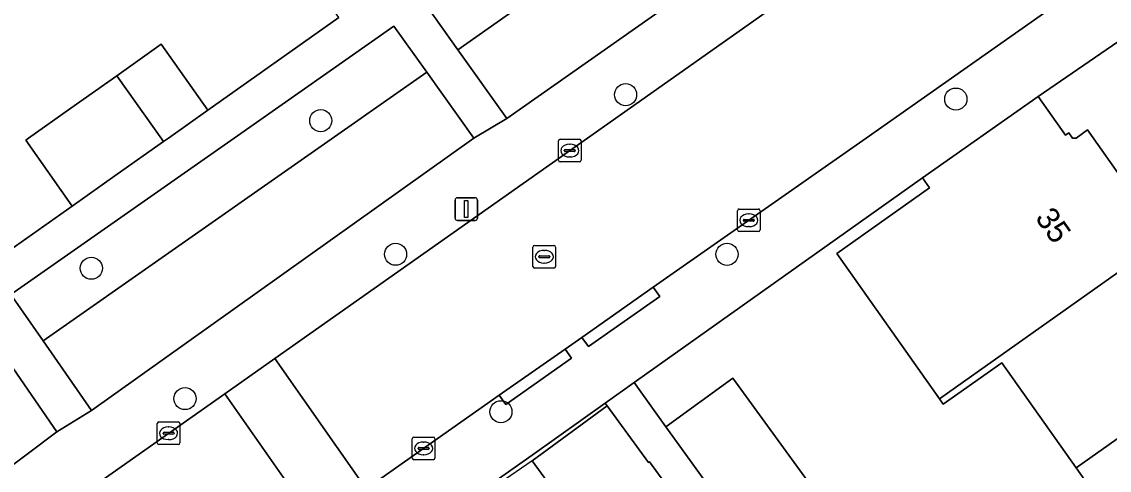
# Model space of a CAD drawing. Extents: x 159352 to 160617, y 385888 to 387323.
# Drawn here: x 160077.47 to 160125.5, y 386985.32 to 387005.14 of the extents above; entities that cross this region are included whole.
import ezdxf

# ---------------------------------------------------------------- set-up
doc = ezdxf.new("R2010")
doc.units = 0
for name, color, linetype in [('IMGEO_Boom', 7, 'Continuous'), ('IMGEO_Erf', 7, 'Continuous'), ('IMGEO_Groenvoorziening', 7, 'Continuous'), ('IMGEO_Kolk', 7, 'Continuous'), ('IMGEO_Lichtmast', 7, 'Continuous'), ('IMGEO_Muur', 7, 'Continuous'), ('IMGEO_Pand', 7, 'Continuous'), ('IMGEO_Pand_nummerreeks', 7, 'Continuous'), ('IMGEO_Rijbaan_lokaal_open', 7, 'Continuous'), ('IMGEO_Rioolput', 7, 'Continuous'), ('IMGEO_Voetpad_open', 7, 'Continuous')]:
    doc.layers.add(name, color=color, linetype=linetype)

msp = doc.modelspace()

# ---------------------------------------------------------------- linework, layer by layer
at = {"layer": 'IMGEO_Boom'}
for centre in [(160104.141, 387001.915), (160118.727, 387001.721), (160090.679, 387000.77), (160093.982, 386994.868), (160108.623, 386994.864), (160080.543, 386994.251), (160084.685, 386988.49), (160098.635, 386987.908)]:
    msp.add_circle(centre, 0.489, dxfattribs=at)
at = {"layer": 'IMGEO_Erf'}
for points in [[(160075.936, 386994.347), (160079.705, 386996.999), (160077.647, 386999.911), (160077.773, 387000), (160079.633, 387001.315), (160081.673, 387002.757), (160083.632, 387004.142), (160085.69, 387001.23), (160091.481, 387005.329), (160089.422, 387008.24), (160091.443, 387009.67), (160093.42, 387011.068), (160095.479, 387008.157), (160101.339, 387012.194), (160099.209, 387015.217), (160101.262, 387016.664), (160103.366, 387018.148), (160104.454, 387018.914), (160109.848, 387022.716)], [(160125.88, 387004.258), (160123.862, 387002.871), (160122.367, 387001.844), (160123.575, 387000.133), (160123.719, 387000.236), (160123.885, 387000.002), (160124.04, 387000.002), (160124.546, 387000.359), (160126.8, 386997.164), (160126.082, 386996.658), (160127.244, 386995.011), (160128.407, 386993.362), (160129.155, 386993.89), (160131.436, 386990.658), (160133.717, 386987.425), (160133.018, 386986.932), (160134.194, 386985.267)], [(160127.492, 386980.533), (160124.036, 386985.431), (160120.764, 386990.068), (160118.172, 386988.239), (160118.001, 386988.482), (160113.469, 386994.903), (160117.571, 386997.798), (160117.26, 386998.24), (160104.526, 386989.198), (160105.912, 386987.246), (160108.88, 386989.396), (160112.406, 386984.53)], [(160101.837, 386983.24), (160100.01, 386985.744), (160103.331, 386988.166), (160103.243, 386988.287), (160100.015, 386985.995), (160091.675, 386980.122)]]:
    msp.add_lwpolyline(points, dxfattribs=at)
at = {"layer": 'IMGEO_Groenvoorziening'}
for points in [[(160096.739, 387003.899), (160114.361, 387016.317), (160112.918, 387018.358), (160095.286, 387005.934)], [(160078.42, 386991.037), (160095.359, 387002.914), (160093.909, 387004.95), (160086.858, 387000), (160076.993, 386993.089)], [(160078.42, 386991.037), (160080.555, 386987.967), (160097.432, 387000), (160095.359, 387002.914)]]:
    msp.add_lwpolyline(points, close=True, dxfattribs=at)
for points in [[(160115.035, 387015.364), (160114.361, 387016.317), (160096.739, 387003.899), (160098.9, 387000.871), (160114.415, 387011.775)], [(160074.953, 386983.973), (160079.027, 386987.026), (160076.945, 386990.041), (160058.383, 386976.989), (160059.263, 386975.852)]]:
    msp.add_lwpolyline(points, dxfattribs=at)
at = {"layer": 'IMGEO_Kolk'}
for p, q in [((160101.252, 386999.945), (160102.104, 386999.945)), ((160101.177, 386999.019), (160101.177, 386999.871)), ((160101.479, 386999.488), (160101.877, 386999.488)), ((160101.665, 386999.725), (160101.69, 386999.725)), ((160102.178, 386999.871), (160102.178, 386999.019)), ((160101.436, 386999.439), (160101.436, 386999.451)), ((160101.874, 386999.402), (160101.476, 386999.402)), ((160101.688, 386999.165), (160101.663, 386999.165)), ((160101.92, 386999.451), (160101.92, 386999.439)), ((160102.104, 386998.945), (160101.252, 386998.945)), ((160109.084, 386995.94), (160109.084, 386996.792)), ((160109.159, 386996.866), (160110.011, 386996.866)), ((160109.572, 386996.646), (160109.597, 386996.646)), ((160110.085, 386996.792), (160110.085, 386995.94)), ((160109.343, 386996.36), (160109.343, 386996.372)), ((160109.781, 386996.323), (160109.383, 386996.323)), ((160109.386, 386996.409), (160109.784, 386996.409)), ((160109.827, 386996.372), (160109.827, 386996.36)), ((160110.011, 386995.866), (160109.159, 386995.866)), ((160109.595, 386996.086), (160109.57, 386996.086)), ((160083.53, 386987.46), (160084.382, 386987.46)), ((160083.455, 386986.534), (160083.455, 386987.386)), ((160083.757, 386987.003), (160084.155, 386987.003)), ((160083.943, 386987.24), (160083.968, 386987.24)), ((160084.456, 386987.386), (160084.456, 386986.534)), ((160083.714, 386986.954), (160083.714, 386986.966)), ((160084.152, 386986.917), (160083.754, 386986.917)), ((160083.966, 386986.68), (160083.941, 386986.68)), ((160084.198, 386986.966), (160084.198, 386986.954)), ((160094.719, 386985.864), (160094.719, 386986.716)), ((160094.794, 386986.79), (160095.646, 386986.79)), ((160095.207, 386986.57), (160095.232, 386986.57)), ((160095.72, 386986.716), (160095.72, 386985.864)), ((160084.382, 386986.46), (160083.53, 386986.46)), ((160094.978, 386986.284), (160094.978, 386986.296)), ((160095.416, 386986.247), (160095.018, 386986.247)), ((160095.021, 386986.333), (160095.419, 386986.333)), ((160095.23, 386986.01), (160095.205, 386986.01)), ((160095.462, 386986.296), (160095.462, 386986.284)), ((160095.646, 386985.79), (160094.794, 386985.79))]:
    msp.add_line(p, q, dxfattribs=at)
for points in [[(160101.252, 386999.945), (160102.104, 386999.945)], [(160101.177, 386999.019), (160101.177, 386999.871)], [(160102.178, 386999.871), (160102.178, 386999.019)], [(160102.104, 386998.945), (160101.252, 386998.945)], [(160109.084, 386995.94), (160109.084, 386996.792)], [(160109.159, 386996.866), (160110.011, 386996.866)], [(160110.085, 386996.792), (160110.085, 386995.94)], [(160110.011, 386995.866), (160109.159, 386995.866)], [(160083.53, 386987.46), (160084.382, 386987.46)], [(160083.455, 386986.534), (160083.455, 386987.386)], [(160084.456, 386987.386), (160084.456, 386986.534)], [(160094.719, 386985.864), (160094.719, 386986.716)], [(160094.794, 386986.79), (160095.646, 386986.79)], [(160095.72, 386986.716), (160095.72, 386985.864)], [(160084.382, 386986.46), (160083.53, 386986.46)], [(160095.646, 386985.79), (160094.794, 386985.79)]]:
    msp.add_lwpolyline(points, dxfattribs=at)
for centre, radius, start, end in [((160101.254, 386999.869), 0.0765, 91.552, 178.448), ((160101.254, 386999.869), 0.0765, 91.552, 178.448), ((160102.102, 386999.869), 0.0765, 1.552, 88.448), ((160102.102, 386999.869), 0.0765, 1.552, 88.448), ((160101.476, 386999.448), 0.0403, 85.8775, 175.7526), ((160101.881, 386999.45), 0.0386, 1.7309, 96.639), ((160101.254, 386999.021), 0.0765, 181.552, 268.448), ((160101.254, 386999.021), 0.0765, 181.552, 268.448), ((160101.473, 386999.438), 0.0366, 178.938, 274.7102), ((160101.877, 386999.445), 0.043, 264.8664, 352.4533), ((160102.102, 386999.021), 0.0765, 271.552, 358.448), ((160102.102, 386999.021), 0.0765, 271.552, 358.448), ((160109.161, 386996.79), 0.0765, 91.552, 178.448), ((160109.161, 386996.79), 0.0765, 91.552, 178.448), ((160110.009, 386996.79), 0.0765, 1.552, 88.448), ((160110.009, 386996.79), 0.0765, 1.552, 88.448), ((160109.383, 386996.369), 0.0403, 85.8775, 175.7526), ((160109.38, 386996.359), 0.0366, 178.938, 274.7102), ((160109.784, 386996.366), 0.043, 264.8664, 352.4533), ((160109.788, 386996.371), 0.0386, 1.7309, 96.639), ((160109.161, 386995.942), 0.0765, 181.552, 268.448), ((160109.161, 386995.942), 0.0765, 181.552, 268.448), ((160110.009, 386995.942), 0.0765, 271.552, 358.448), ((160110.009, 386995.942), 0.0765, 271.552, 358.448), ((160083.532, 386987.384), 0.0765, 91.552, 178.448), ((160083.532, 386987.384), 0.0765, 91.552, 178.448), ((160084.38, 386987.384), 0.0765, 1.552, 88.448), ((160084.38, 386987.384), 0.0765, 1.552, 88.448), ((160083.754, 386986.963), 0.0403, 85.8775, 175.7526), ((160084.159, 386986.965), 0.0386, 1.7309, 96.639), ((160083.532, 386986.536), 0.0765, 181.552, 268.448), ((160083.532, 386986.536), 0.0765, 181.552, 268.448), ((160083.751, 386986.953), 0.0366, 178.938, 274.7102), ((160084.155, 386986.96), 0.043, 264.8664, 352.4533), ((160084.38, 386986.536), 0.0765, 271.552, 358.448), ((160084.38, 386986.536), 0.0765, 271.552, 358.448), ((160094.796, 386986.714), 0.0765, 91.552, 178.448), ((160094.796, 386986.714), 0.0765, 91.552, 178.448), ((160095.644, 386986.714), 0.0765, 1.552, 88.448), ((160095.644, 386986.714), 0.0765, 1.552, 88.448), ((160095.018, 386986.293), 0.0403, 85.8775, 175.7526), ((160095.015, 386986.283), 0.0366, 178.938, 274.7102), ((160095.419, 386986.29), 0.043, 264.8664, 352.4533), ((160095.423, 386986.295), 0.0386, 1.7309, 96.639), ((160094.796, 386985.866), 0.0765, 181.552, 268.448), ((160094.796, 386985.866), 0.0765, 181.552, 268.448), ((160095.644, 386985.866), 0.0765, 271.552, 358.448), ((160095.644, 386985.866), 0.0765, 271.552, 358.448)]:
    msp.add_arc(centre, radius, start, end, dxfattribs=at)
for centre, major_axis, ratio, start_param, end_param in [((160101.664, 386999.445), (-0.387, 0.002), 0.722429, 4.712389, 7.853982), ((160101.689, 386999.445), (-0.39, 0.002), 0.717154, 1.570796, 4.712389), ((160109.571, 386996.366), (-0.387, 0.002), 0.722429, 4.712389, 7.853982), ((160109.596, 386996.366), (-0.39, 0.002), 0.717154, 1.570796, 4.712389), ((160083.942, 386986.96), (-0.387, 0.002), 0.722429, 4.712389, 7.853982), ((160083.967, 386986.96), (-0.39, 0.002), 0.717154, 1.570796, 4.712389), ((160095.206, 386986.29), (-0.387, 0.002), 0.722429, 4.712389, 7.853982), ((160095.231, 386986.29), (-0.39, 0.002), 0.717154, 1.570796, 4.712389)]:
    msp.add_ellipse(centre, major_axis=major_axis, ratio=ratio, start_param=start_param, end_param=end_param, dxfattribs=at)
at = {"layer": 'IMGEO_Lichtmast'}
for p, q in [((160096.611, 386996.462), (160096.611, 386997.262)), ((160096.611, 386997.262), (160096.611, 386996.462)), ((160096.711, 386997.362), (160097.501, 386997.362)), ((160097.501, 386997.362), (160096.711, 386997.362)), ((160097.601, 386997.262), (160097.601, 386996.462)), ((160097.601, 386996.462), (160097.601, 386997.262)), ((160097.501, 386996.362), (160096.711, 386996.362)), ((160096.711, 386996.362), (160097.501, 386996.362))]:
    msp.add_line(p, q, dxfattribs=at)
msp.add_lwpolyline([(160097.031, 386997.237), (160097.181, 386997.237), (160097.181, 386996.487), (160097.031, 386996.487), (160097.031, 386997.237)], dxfattribs=at)
for centre, start, end in [((160096.711, 386997.262), 90, 180), ((160096.711, 386997.262), 90, 180), ((160097.501, 386997.262), 0, 90), ((160097.501, 386997.262), 360, 90), ((160096.711, 386996.462), 180, 270), ((160096.711, 386996.462), 180, 270), ((160097.501, 386996.462), 270, 0), ((160097.501, 386996.462), 270, 0)]:
    msp.add_arc(centre, 0.1, start, end, dxfattribs=at)
at = {"layer": 'IMGEO_Muur'}
for points in [[(160100.015, 386985.995), (160091.675, 386980.122)], [(160100.01, 386985.744), (160091.732, 386980.046)]]:
    msp.add_lwpolyline(points, dxfattribs=at)
at = {"layer": 'IMGEO_Pand'}
for points in [[(160083.953, 387000.002), (160085.69, 387001.23), (160083.632, 387004.142), (160081.673, 387002.757), (160083.729, 386999.844)], [(160081.691, 386998.403), (160083.729, 386999.844), (160081.673, 387002.757), (160079.633, 387001.315), (160077.773, 387000), (160077.647, 386999.911), (160079.705, 386996.999)], [(160117.26, 386998.24), (160117.571, 386997.798), (160113.469, 386994.903), (160118.001, 386988.482), (160127.244, 386995.011), (160126.082, 386996.658), (160126.8, 386997.164), (160124.546, 387000.359), (160124.04, 387000.002), (160123.885, 387000.002), (160123.719, 387000.236), (160123.575, 387000.133), (160122.367, 387001.844)], [(160131.436, 386990.658), (160129.155, 386993.89), (160128.407, 386993.362), (160127.244, 386995.011), (160118.001, 386988.482), (160118.172, 386988.239), (160120.764, 386990.068), (160124.036, 386985.431)], [(160124.036, 386985.431), (160127.492, 386980.533), (160134.194, 386985.267), (160133.018, 386986.932), (160133.717, 386987.425), (160131.436, 386990.658)], [(160112.406, 386984.53), (160108.88, 386989.396), (160105.912, 386987.246), (160109.412, 386982.415)], [(160105.198, 386985.691), (160105.158, 386985.662), (160103.331, 386988.166), (160100.01, 386985.744), (160101.837, 386983.24), (160102.272, 386983.557), (160105.818, 386978.693), (160108.695, 386980.896)]]:
    msp.add_lwpolyline(points, close=True, dxfattribs=at)
at = {"layer": 'IMGEO_Rijbaan_lokaal_open'}
for points in [[(160120.727, 387012.933), (160120.307, 387012.607), (160102.466, 387000), (160088.643, 386990.261), (160092.677, 386984.509), (160098.559, 386988.635), (160101.47, 386990.676), (160102.208, 386991.194), (160105.362, 386993.406), (160114.762, 387000), (160124.477, 387006.841)], [(160079.041, 386974.944), (160090.466, 386982.958), (160086.435, 386988.706), (160064.177, 386973.024), (160049.444, 386961.724), (160038.853, 386953.615), (160042.205, 386949.26), (160061.326, 386963.987)]]:
    msp.add_lwpolyline(points, dxfattribs=at)
msp.add_lwpolyline([(160090.466, 386982.958), (160092.677, 386984.509), (160088.643, 386990.261), (160086.435, 386988.706)], close=True, dxfattribs=at)
at = {"layer": 'IMGEO_Rioolput'}
for p, q in [((160100.049, 386994.332), (160100.049, 386995.184)), ((160100.124, 386995.258), (160100.976, 386995.258)), ((160101.05, 386995.184), (160101.05, 386994.332)), ((160100.308, 386994.752), (160100.308, 386994.764)), ((160100.746, 386994.715), (160100.348, 386994.715)), ((160100.351, 386994.801), (160100.749, 386994.801)), ((160100.537, 386995.038), (160100.562, 386995.038)), ((160100.792, 386994.764), (160100.792, 386994.752)), ((160100.976, 386994.258), (160100.124, 386994.258)), ((160100.56, 386994.478), (160100.535, 386994.478))]:
    msp.add_line(p, q, dxfattribs=at)
for points in [[(160100.049, 386994.332), (160100.049, 386995.184)], [(160100.124, 386995.258), (160100.976, 386995.258)], [(160101.05, 386995.184), (160101.05, 386994.332)], [(160100.976, 386994.258), (160100.124, 386994.258)]]:
    msp.add_lwpolyline(points, dxfattribs=at)
for centre, radius, start, end in [((160100.126, 386995.182), 0.0765, 91.552, 178.448), ((160100.126, 386995.182), 0.0765, 91.552, 178.448), ((160100.974, 386995.182), 0.0765, 1.552, 88.448), ((160100.974, 386995.182), 0.0765, 1.552, 88.448), ((160100.348, 386994.761), 0.0403, 85.8775, 175.7526), ((160100.345, 386994.751), 0.0366, 178.938, 274.7102), ((160100.749, 386994.758), 0.043, 264.8664, 352.4533), ((160100.753, 386994.763), 0.0386, 1.7309, 96.639), ((160100.126, 386994.334), 0.0765, 181.552, 268.448), ((160100.126, 386994.334), 0.0765, 181.552, 268.448), ((160100.974, 386994.334), 0.0765, 271.552, 358.448), ((160100.974, 386994.334), 0.0765, 271.552, 358.448)]:
    msp.add_arc(centre, radius, start, end, dxfattribs=at)
for centre, major_axis, ratio, start_param, end_param in [((160100.536, 386994.758), (-0.387, 0.002), 0.722429, 4.712389, 7.853982), ((160100.561, 386994.758), (-0.39, 0.002), 0.717154, 1.570796, 4.712389)]:
    msp.add_ellipse(centre, major_axis=major_axis, ratio=ratio, start_param=start_param, end_param=end_param, dxfattribs=at)
at = {"layer": 'IMGEO_Voetpad_open'}
for points in [[(160064.177, 386973.024), (160086.435, 386988.706), (160088.643, 386990.261), (160102.466, 387000), (160120.307, 387012.607), (160120.727, 387012.933)], [(160114.415, 387011.775), (160098.9, 387000.871), (160097.432, 387000), (160080.555, 386987.967), (160079.027, 386987.026), (160074.953, 386983.973), (160062.686, 386975.345), (160058.518, 386972.375)], [(160124.477, 387006.841), (160114.762, 387000), (160105.362, 386993.406), (160105.652, 386993), (160102.498, 386990.788), (160102.208, 386991.194), (160101.47, 386990.676), (160101.759, 386990.269), (160098.848, 386988.228), (160098.559, 386988.635), (160092.677, 386984.509), (160090.466, 386982.958), (160079.041, 386974.944)], [(160076.945, 386990.041), (160079.027, 386987.026), (160080.555, 386987.967), (160078.42, 386991.037), (160076.993, 386993.089), (160086.858, 387000), (160093.909, 387004.95), (160095.359, 387002.914), (160097.432, 387000), (160098.9, 387000.871), (160096.739, 387003.899), (160095.286, 387005.934)], [(160091.481, 387005.329), (160085.69, 387001.23), (160083.953, 387000.002), (160083.729, 386999.844), (160081.691, 386998.403), (160079.705, 386996.999), (160075.936, 386994.347)], [(160104.526, 386989.198), (160117.26, 386998.24), (160122.367, 387001.844), (160123.862, 387002.871), (160125.88, 387004.258)], [(160076.525, 386969.45), (160080.334, 386972.11), (160091.675, 386980.122), (160100.015, 386985.995), (160103.243, 386988.287), (160104.526, 386989.198)], [(160109.412, 386982.415), (160105.912, 386987.246), (160104.526, 386989.198), (160103.243, 386988.287), (160103.331, 386988.166), (160105.158, 386985.662), (160105.198, 386985.691), (160108.695, 386980.896)]]:
    msp.add_lwpolyline(points, dxfattribs=at)
for points in [[(160102.208, 386991.194), (160102.498, 386990.788), (160105.652, 386993), (160105.362, 386993.406)], [(160098.559, 386988.635), (160098.848, 386988.228), (160101.759, 386990.269), (160101.47, 386990.676)]]:
    msp.add_lwpolyline(points, close=True, dxfattribs=at)

# ---------------------------------------------------------------- texts
at = {"layer": 'IMGEO_Pand_nummerreeks'}
msp.add_text('35', height=1, rotation=305.2611, dxfattribs=at).set_placement((160122.201, 386996.473))

doc.saveas('drawing.dxf')
